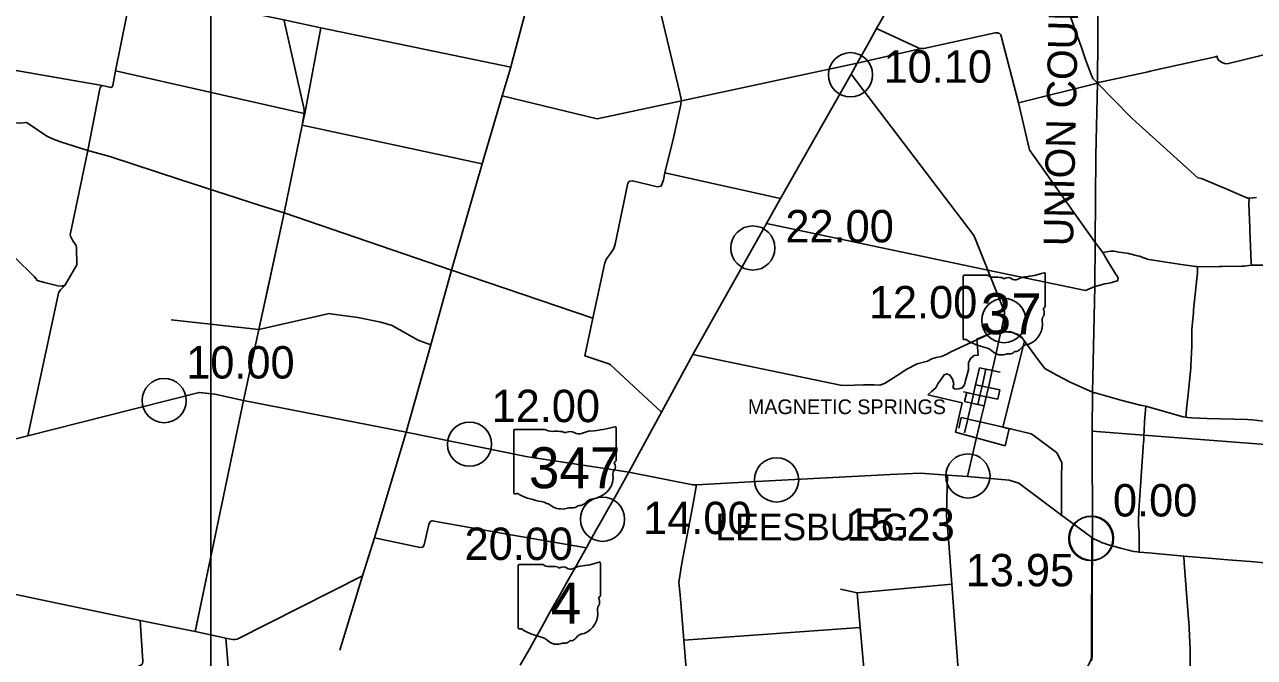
# Model space of a CAD drawing. Extents: x 1659811 to 1934326, y 644115 to 934867.
# Drawn here: x 1723269 to 1765018, y 848887 to 870379 of the extents above; entities that cross this region are included whole.
import ezdxf

# ---------------------------------------------------------------- set-up
doc = ezdxf.new("R2010")
doc.units = 0
for name, color, linetype in [('Default', 7, 'Continuous'), ('GM_X_Adjacent_County_Text', 7, 'Continuous'), ('GM_X_City_Street', 7, 'Continuous'), ('GM_X_Corporation', 7, 'Continuous'), ('GM_X_Corporation_Text', 7, 'Continuous'), ('GM_X_County', 7, 'Continuous'), ('GM_X_County_Road', 7, 'Continuous'), ('GM_X_State_Route', 7, 'Continuous'), ('GM_X_State_Shield', 7, 'Continuous'), ('GM_X_Township', 7, 'Continuous'), ('GM_X_Township_Road', 7, 'Continuous'), ('GM_X_Township_Text', 7, 'Continuous'), ('SC_Scratch1', 7, 'Continuous')]:
    doc.layers.add(name, color=color, linetype=linetype)

msp = doc.modelspace()

# ---------------------------------------------------------------- linework, layer by layer
at = {"layer": 'Default'}
for centre in [(1751307, 868675), (1747991, 862791), (1756514, 860326), (1728005, 857608), (1738372, 856127), (1748798, 854914), (1755293, 855049), (1742888, 853579), (1759467, 852923), (1759467, 852923), (1759488, 852933), (1759488, 852933)]:
    msp.add_circle(centre, 750, dxfattribs=at)
at = {"layer": 'GM_X_City_Street'}
for points in [[(1755481, 857839), (1755550, 858142), (1755681, 858724)], [(1755631, 857477), (1755701, 857785), (1755772, 858095), (1755901, 858677)], [(1755681, 858724), (1755901, 858677), (1756087, 858637), (1756087, 858637)], [(1756087, 858637), (1756121, 858630), (1756391, 858573)], [(1755550, 858142), (1755772, 858095), (1755986, 858050), (1755988, 858050)], [(1755988, 858050), (1756371, 857969)], [(1756308, 857654), (1756371, 857969)], [(1755145, 857904), (1755252, 857881), (1755255, 857881), (1755255, 857881)], [(1755176, 857573), (1755252, 857881)], [(1755176, 857573), (1755409, 857524), (1755631, 857477), (1755839, 857436)], [(1755255, 857881), (1755479, 857832), (1755701, 857785), (1755910, 857740), (1755920, 857737), (1755920, 857737)], [(1755290, 857003), (1755409, 857524), (1755479, 857832), (1755481, 857838), (1755481, 857839)], [(1755920, 857737), (1756308, 857654)], [(1754980, 856668), (1755062, 857034)], [(1755062, 857034), (1755267, 856988), (1755277, 856985)], [(1755178, 856511), (1755286, 856983), (1755290, 857003), (1755290, 857003)], [(1755277, 856985), (1755286, 856983), (1755709, 856889)], [(1758472, 853686), (1758472, 853721), (1758473, 854537)]]:
    msp.add_lwpolyline(points, dxfattribs=at)
at = {"layer": 'GM_X_Corporation'}
msp.add_lwpolyline([(1753930, 857806), (1754054, 857920), (1754203, 858044), (1754270, 858180), (1754398, 858347), (1754481, 858482), (1754575, 858522), (1754673, 858473), (1754774, 858341), (1754815, 858181), (1754786, 858051), (1754854, 857995), (1754984, 858004), (1755100, 858047), (1755178, 858143), (1755211, 858288), (1755254, 858450), (1755307, 858651), (1755312, 858891), (1755375, 859040), (1755499, 859137), (1755637, 859148), (1755591, 859693), (1756159, 859929), (1756392, 859933), (1756713, 859950), (1756862, 859899), (1756962, 859866), (1757095, 859782), (1757209, 859623), (1756479, 856706), (1756695, 856655), (1756558, 856075), (1754873, 856539), (1755099, 857531)], close=True, dxfattribs=at)
at = {"layer": 'GM_X_County'}
for points in [[(1760318, 901515), (1760281, 898058), (1760249, 895094), (1760215, 893547), (1760161, 891042), (1760084, 889480), (1760071, 889009), (1759886, 882027), (1759881, 881868), (1759795, 878524), (1759745, 876009), (1759690, 868390), (1759631, 865937), (1759615, 862978), (1759604, 861482), (1759518, 857896), (1759514, 856565), (1759526, 852942), (1759514, 851039), (1759505, 848913), (1759489, 848768)], [(1759489, 848768), (1759505, 848913), (1759514, 851039), (1759526, 852942), (1759514, 856565), (1759518, 857896), (1759604, 861482), (1759615, 862978), (1759631, 865937), (1759690, 868390), (1759745, 876009), (1759795, 878524), (1759881, 881868), (1759886, 882027), (1760071, 889009), (1760084, 889480), (1760161, 891042), (1765804, 890577)]]:
    msp.add_lwpolyline(points, dxfattribs=at)
at = {"layer": 'GM_X_County_Road'}
for points in [[(1745562, 867773), (1745564, 867790), (1745543, 867904), (1745496, 868110), (1744468, 872427), (1743584, 876450), (1742487, 881318), (1742851, 881405), (1742913, 881422), (1742970, 881456), (1742994, 881488), (1743000, 881524), (1742997, 881576), (1742924, 881913), (1742448, 884281)], [(1726360, 868808), (1726920, 871614), (1727283, 873606), (1727621, 875531), (1727621, 875533)], [(1739775, 868942), (1740470, 871543)], [(1732080, 863981), (1732694, 866964), (1732757, 867364), (1732761, 867447), (1732751, 867554), (1732077, 870509)], [(1753747, 869563), (1753714, 869562), (1753652, 869569), (1753560, 869610), (1752188, 870246)], [(1757453, 866028), (1757441, 866045), (1757399, 866105), (1757383, 866128), (1757369, 866168), (1757009, 867717), (1756406, 870029), (1756359, 870081), (1756301, 870104), (1756215, 870095), (1753792, 869566), (1753747, 869563)], [(1725836, 868240), (1725840, 868258), (1725868, 868288), (1725899, 868306), (1726156, 868250), (1726200, 868244), (1726230, 868258), (1726268, 868305), (1726360, 868808)], [(1726360, 868808), (1732757, 867364)], [(1736225, 856533), (1737056, 859508), (1737763, 862039), (1738807, 865651), (1739485, 867962), (1739772, 868932), (1739775, 868942)], [(1725413, 866108), (1725803, 868087), (1725836, 868240)], [(1742354, 859111), (1742350, 859112), (1742290, 859133), (1742564, 860409), (1742969, 862293), (1743024, 862421), (1743162, 862604), (1743273, 862774), (1743314, 862924), (1743753, 864991), (1743807, 865058), (1743910, 865076), (1744759, 864874), (1744879, 864896), (1744953, 865110), (1745004, 865341), (1745303, 866534), (1745551, 867664), (1745562, 867773)], [(1718614, 867358), (1719084, 867328), (1719638, 867290), (1720463, 867198), (1723116, 867031), (1723329, 867053), (1723395, 867020), (1724027, 866584), (1724191, 866510), (1724489, 866399), (1725413, 866108), (1726165, 865897), (1728541, 865116), (1731305, 864225), (1732080, 863981)], [(1732694, 866964), (1738807, 865651)], [(1723379, 856417), (1724405, 861201), (1724417, 861263), (1724492, 861372), (1724604, 861488), (1724642, 861527), (1724650, 861535), (1724718, 861651), (1725043, 862214), (1725032, 862785), (1725016, 862878), (1724907, 863037), (1724827, 863190), (1724817, 863244), (1725413, 866108)], [(1759615, 862978), (1757490, 865976), (1757453, 866028)], [(1745004, 865341), (1748927, 864476)], [(1731510, 861358), (1732080, 863981)], [(1732080, 863981), (1737763, 862039), (1742564, 860409)], [(1748451, 863627), (1755972, 862034)], [(1755972, 862034), (1759279, 861351), (1759604, 861482)], [(1731465, 861152), (1731510, 861358)], [(1729069, 849807), (1730696, 857617), (1731220, 860021), (1731465, 861152)], [(1731220, 860021), (1733559, 860554), (1733613, 860564), (1733659, 860561), (1734579, 860434), (1735360, 860271), (1735748, 860155), (1735807, 860129), (1736609, 859671), (1736682, 859638), (1737056, 859508)], [(1745956, 859169), (1750968, 858135), (1751148, 858116), (1751442, 858137), (1751745, 858147), (1752107, 858146), (1752299, 858129), (1752464, 858191), (1752979, 858514), (1753198, 858669), (1753566, 858852), (1753915, 858952), (1754072, 859025), (1754214, 859074), (1754391, 859102), (1754574, 859191), (1754716, 859260), (1755279, 859526), (1755622, 859687), (1755623, 859687)], [(1755623, 859687), (1755816, 859777), (1756149, 859932), (1756333, 859951), (1756417, 859954)], [(1756417, 859954), (1756417, 859954), (1756816, 859917), (1757021, 859823), (1757217, 859633)], [(1757217, 859633), (1757218, 859632), (1757230, 859621), (1757640, 859042), (1757905, 858703), (1758310, 858467), (1758764, 858234), (1759518, 857896)], [(1744891, 857213), (1743154, 858823), (1743098, 858854), (1742354, 859111)], [(1759518, 857896), (1759574, 857878), (1759613, 857869), (1760488, 857624), (1761137, 857456), (1761330, 857415)], [(1761330, 857415), (1761757, 857293), (1762604, 857057), (1762687, 857045), (1762755, 857030), (1762889, 857019), (1763416, 856999), (1764783, 856969), (1764940, 856958), (1765711, 856869), (1765986, 856836), (1766962, 856678), (1767342, 856615), (1768207, 856468), (1769260, 856311), (1769327, 856301), (1771485, 855899), (1771485, 855899)], [(1758474, 854750), (1758474, 854751), (1758474, 854969), (1758485, 855509), (1758402, 855654), (1758345, 855773), (1758299, 855847), (1757497, 856447), (1757443, 856482), (1756548, 856690), (1755709, 856889)], [(1734742, 851661), (1735143, 852952), (1736225, 856533)], [(1755343, 843985), (1755132, 846184), (1754745, 851376), (1754646, 852772), (1754563, 853691), (1754579, 854251), (1754598, 855079)], [(1745800, 847670), (1745644, 849476), (1745520, 851010), (1745481, 851428), (1745495, 851516), (1745578, 852091), (1745941, 853987), (1746082, 854753)], [(1758473, 854537), (1758473, 854538), (1758474, 854750)], [(1735143, 852952), (1736694, 852622), (1736784, 852636), (1736833, 852715), (1736994, 853404), (1737039, 853502), (1737107, 853528), (1739774, 853051), (1742340, 852611)], [(1758992, 844295), (1759075, 845851), (1759134, 846497), (1759206, 847806), (1759245, 848332), (1759260, 848380), (1759287, 848448), (1759331, 848532), (1759428, 848711), (1759477, 848832), (1759487, 848903), (1759483, 849133), (1759497, 852956)], [(1764156, 832620), (1763784, 836032), (1763776, 836097), (1763123, 841759), (1763037, 842583), (1762977, 843169), (1762897, 844278), (1762874, 844646), (1762856, 846750), (1762837, 849052), (1762835, 849154), (1762790, 850103), (1762786, 850187), (1762639, 852096), (1762618, 852326)], [(1730103, 849536), (1730200, 849522), (1730339, 849493), (1730414, 849490), (1730490, 849510), (1734742, 851661)], [(1751536, 851084), (1754745, 851376)], [(1752575, 839860), (1752247, 843701), (1752102, 844754), (1751637, 849906), (1751536, 851084)], [(1730103, 849536), (1729061, 849766), (1729069, 849807)], [(1745644, 849476), (1751637, 849906)], [(1731084, 834778), (1731084, 834778), (1731061, 835293), (1730956, 836981), (1730741, 840627), (1730718, 840920), (1730710, 841024), (1730491, 844303), (1730357, 846374), (1730103, 849536)]]:
    msp.add_lwpolyline(points, dxfattribs=at)
at = {"layer": 'GM_X_State_Route'}
for points in [[(1744687, 856838), (1744891, 857213), (1745956, 859169), (1748451, 863627), (1748927, 864476), (1751331, 868693), (1751538, 869063), (1751907, 869724), (1752188, 870246), (1752701, 871125), (1753146, 871920), (1753200, 872018), (1753259, 872102), (1753933, 873070)], [(1751331, 868693), (1755476, 863251), (1755519, 863167), (1755972, 862034), (1756533, 860626), (1756539, 860517), (1756417, 859954), (1756415, 859948)], [(1756415, 859948), (1756220, 859076)], [(1756175, 858870), (1756121, 858630), (1755986, 858050), (1755910, 857740), (1755839, 857436), (1755709, 856889), (1755705, 856873)], [(1756220, 859076), (1756175, 858870)], [(1718799, 855261), (1723379, 856417), (1726018, 857083), (1729192, 857884), (1729726, 857829), (1730696, 857617), (1736225, 856533), (1740353, 855697), (1743417, 855235)], [(1743234, 854207), (1743312, 854345), (1743556, 854776), (1743784, 855180), (1744687, 856838)], [(1755705, 856873), (1755586, 856361)], [(1755586, 856361), (1755275, 855029)], [(1743417, 855235), (1743784, 855180)], [(1743784, 855180), (1745953, 854746), (1746082, 854753), (1748114, 854859), (1752649, 855095), (1753677, 855147), (1754598, 855079), (1755275, 855029)], [(1755275, 855029), (1756697, 854910), (1757024, 854802), (1758472, 853721), (1759497, 852956), (1759526, 852942)], [(1740096, 848623), (1740266, 848921), (1740420, 849195), (1740615, 849539), (1740778, 849835), (1740919, 850087), (1741080, 850373), (1741257, 850695), (1741446, 851025), (1741653, 851398), (1741830, 851710), (1742002, 852014), (1742169, 852312), (1742331, 852597), (1742340, 852611), (1742494, 852889), (1742654, 853171), (1742866, 853546), (1743079, 853930), (1743234, 854207)], [(1759526, 852942), (1759591, 852908), (1759768, 852824), (1759855, 852784), (1759903, 852765), (1760002, 852730), (1760102, 852701), (1760277, 852652), (1760476, 852596), (1760744, 852525), (1760828, 852502), (1760935, 852482), (1761034, 852468), (1761108, 852461), (1761421, 852437), (1762618, 852326), (1763459, 852257), (1764120, 852204), (1764882, 852142), (1765375, 852101)]]:
    msp.add_lwpolyline(points, dxfattribs=at)
at = {"layer": 'GM_X_State_Shield'}
for p, q in [((1755126, 861827), (1755126, 859714)), ((1755969, 861864), (1755154, 861864)), ((1757911, 860811), (1757911, 861916)), ((1757910, 860811), (1757911, 860811)), ((1739875, 856596), (1739875, 854482)), ((1740928, 856632), (1739909, 856632)), ((1743355, 855579), (1743355, 856684)), ((1743355, 855579), (1743355, 855579)), ((1740030, 852002), (1740030, 849889)), ((1740873, 852039), (1740057, 852039)), ((1742814, 850985), (1742814, 852091)), ((1742814, 850986), (1742814, 850985))]:
    msp.add_line(p, q, dxfattribs=at)
for centre, radius, start, end in [((1755158, 861832), 32.3, 98.1301, 188.1301), ((1756163, 862109), 313, 231.6195, 271.1119), ((1756267, 860677), 1123, 80.4867, 94.9883), ((1756522, 861843), 90.3, 219.7921, 297.1024), ((1756655, 861599), 188, 54.4667, 119.1411), ((1756897, 861934), 226, 233.8562, 294.8282), ((1757296, 861218), 594, 97.3462, 120.7689), ((1756919, 864745), 2953, 275.8445, 288.9065), ((1757880, 861921), 31, 351.8621, 97.738), ((1758022, 860348), 210, 136.8065, 186.9296), ((1757904, 860729), 48, 107.944, 210.337), ((1757598, 860590), 288, 340.033, 23.6496), ((1757878, 860806), 33.2, 289.6038, 7.7341), ((1757084, 860207), 739, 292.3089, 8.9858), ((1755159, 859709), 32.5, 171.9584, 258.3066), ((1755164, 859926), 248, 267.339, 280.6039), ((1755214, 859592), 89.5, 29.7484, 93.2717), ((1756345, 861491), 2132, 240.4129, 257.1985), ((1755709, 858765), 667, 47.1842, 75.836), ((1756431, 859582), 423, 230.7004, 286.2918), ((1756675, 858851), 348, 85.6951, 111.2099), ((1756706, 859423), 226, 268.777, 315.5493), ((1756910, 859219), 63.5, 65.7517, 132.6484), ((1756883, 859509), 239, 282.8732, 323.2771), ((1757396, 859121), 404, 94.4031, 142.5768), ((1741823, 854920), 2953, 275.8445, 288.9065), ((1742783, 852095), 31, 351.8621, 97.738), ((1740062, 852007), 32.3, 98.1301, 188.1301), ((1741067, 852284), 313, 231.6195, 271.1119), ((1741171, 850852), 1123, 80.4867, 94.9883), ((1741426, 852018), 90.3, 219.7921, 297.1024), ((1741558, 851773), 188, 54.4667, 119.1411), ((1741800, 852108), 226, 233.8562, 294.8282), ((1742199, 851393), 594, 97.3462, 120.7689), ((1742807, 850904), 48, 107.944, 210.337), ((1742502, 850765), 288, 340.033, 23.6496), ((1742781, 850981), 33.2, 289.6038, 7.7341), ((1741988, 850382), 739, 292.3089, 8.9858), ((1742925, 850523), 210, 136.8065, 186.9296), ((1740062, 849884), 32.5, 171.9584, 258.3066), ((1740067, 850100), 248, 267.339, 280.6039), ((1740118, 849767), 89.5, 29.7484, 93.2717), ((1741249, 851666), 2132, 240.4129, 257.1985), ((1742299, 849296), 404, 94.4031, 142.5768), ((1740613, 848940), 667, 47.1842, 75.836), ((1741334, 849756), 423, 230.7004, 286.2918), ((1741579, 849026), 348, 85.6951, 111.2099), ((1741610, 849598), 226, 268.777, 315.5493), ((1741814, 849394), 63.5, 65.7517, 132.6484), ((1741787, 849684), 239, 282.8732, 323.2771)]:
    msp.add_arc(centre, radius, start, end, dxfattribs=at)
for centre, major_axis, start_param, end_param in [((1742115, 859513), (3691, 0), 4.814394, 5.042369), ((1743316, 856689), (38.7, 0), 6.141152, 7.989035), ((1739914, 856600), (40.3, 0), 1.712693, 3.28349), ((1741171, 856877), (391, 0), 4.042523, 4.731795), ((1741300, 855446), (1404, 0), 1.404758, 1.657858), ((1741619, 856611), (113, 0), 3.836095, 5.185415), ((1741785, 856367), (235, 0), 0.950623, 2.079405), ((1742088, 856702), (282, 0), 4.081561, 5.145723), ((1742586, 855987), (743, 0), 1.699011, 2.107814), ((1743346, 855498), (60, 0), 1.883978, 3.671073), ((1742965, 855358), (360, 0), 5.934695, 6.695948), ((1743314, 855575), (41.5, 0), 5.05454, 6.418171), ((1742322, 854976), (923, 0), 5.101752, 6.440018), ((1743494, 855116), (262, 0), 2.387724, 3.262537), ((1739915, 854478), (40.7, 0), 3.00124, 4.508301), ((1739921, 854694), (310, 0), 4.665946, 4.897461), ((1739984, 854361), (112, 0), 0.519207, 1.627899), ((1741398, 856259), (2665, 0), 4.195997, 4.488961), ((1742711, 853889), (506, 0), 1.647645, 2.488434), ((1740603, 853533), (834, 0), 0.823519, 1.323587), ((1741505, 854350), (529, 0), 4.026481, 4.996735), ((1741811, 853619), (435, 0), 1.495662, 1.94098), ((1741849, 854192), (282, 0), 4.691044, 5.507374), ((1742104, 853987), (79.4, 0), 1.147584, 2.315152), ((1742071, 854278), (298, 0), 4.937069, 5.64225)]:
    msp.add_ellipse(centre, major_axis=major_axis, ratio=0.8, start_param=start_param, end_param=end_param, dxfattribs=at)
at = {"layer": 'GM_X_Township'}
for points in [[(1759690, 868390), (1757009, 867717), (1756406, 870029), (1756359, 870081), (1756301, 870104), (1756215, 870095), (1753792, 869566), (1753714, 869562), (1751538, 869063), (1745564, 867790), (1742701, 867183), (1739485, 867962), (1739772, 868932), (1733328, 870264), (1732070, 870541), (1726920, 871614), (1727283, 873606), (1727621, 875531), (1723811, 876096), (1723650, 876687), (1722695, 880187)], [(1721338, 869100), (1725899, 868306), (1726156, 868250), (1726200, 868244), (1726230, 868258), (1726268, 868305), (1726360, 868808), (1726920, 871614)], [(1733328, 870264), (1732782, 867356), (1732694, 866964), (1732079, 863981), (1731220, 860021), (1730696, 857617), (1729061, 849766), (1730103, 849536), (1730357, 846374)], [(1778678, 855150), (1775377, 855361), (1769242, 855826), (1761265, 856432), (1759514, 856565)]]:
    msp.add_lwpolyline(points, dxfattribs=at)
at = {"layer": 'GM_X_Township_Road'}
for points in [[(1754006, 873178), (1755421, 873064), (1755475, 873061), (1755557, 873039), (1756499, 872780), (1756643, 872731), (1756808, 872659), (1757785, 872272), (1757873, 872213), (1757924, 872136), (1758581, 871131), (1758662, 870956), (1758729, 870789), (1758936, 870190), (1759137, 869634), (1759289, 869196), (1759451, 868743), (1759528, 868542), (1759690, 868390)], [(1759690, 868390), (1759727, 868410), (1761412, 868777), (1761477, 868792), (1763692, 869289), (1763746, 869301), (1763760, 869243), (1763792, 869185), (1763834, 869153), (1763918, 869091), (1763998, 869055), (1764099, 869051), (1765844, 869474)], [(1759690, 868390), (1760823, 867233), (1760868, 867188), (1763103, 865172), (1763217, 865148), (1764080, 864786), (1764607, 864567), (1764793, 864488), (1764809, 864483), (1764838, 864478), (1764837, 864452)], [(1764837, 864452), (1764833, 864303), (1764859, 863478), (1764860, 863401), (1764913, 862293), (1764917, 862205)], [(1764838, 864478), (1764876, 864478), (1765089, 864511)], [(1759604, 861482), (1759656, 861496), (1759943, 861570), (1760085, 861602), (1760176, 861624), (1760279, 861650), (1760337, 861664), (1760377, 861684), (1760387, 861726), (1760397, 861779), (1760334, 861863), (1760297, 861913), (1760017, 862374), (1759867, 862636), (1759615, 862978)], [(1759867, 862636), (1760013, 862666), (1760130, 862682), (1760151, 862684), (1760179, 862685), (1760207, 862685), (1760234, 862684), (1760262, 862681), (1760414, 862652), (1760683, 862611), (1760740, 862599), (1761049, 862530), (1761122, 862513), (1761270, 862456), (1761337, 862431), (1761387, 862415), (1761439, 862399), (1761804, 862342), (1761878, 862331), (1762609, 862220), (1762700, 862206), (1763014, 862165), (1763041, 862161)], [(1722950, 862454), (1723594, 861824), (1723659, 861742), (1723695, 861691), (1723940, 861615), (1724392, 861507), (1724532, 861493), (1724642, 861527)], [(1762687, 857045), (1762714, 857325), (1762752, 857634), (1762759, 857710), (1762857, 858709), (1762863, 858776), (1762892, 859462), (1762895, 859538), (1762893, 859960), (1762893, 860024), (1762945, 860602), (1762953, 860690), (1763076, 861845), (1763087, 861944), (1763086, 862049), (1763085, 862132)], [(1763041, 862161), (1763047, 862161), (1763081, 862156), (1763820, 862158), (1763909, 862158), (1764595, 862177), (1764674, 862179), (1764832, 862196), (1764917, 862205)], [(1764917, 862205), (1766017, 862209)], [(1728240, 860357), (1731220, 860021)], [(1761259, 856255), (1761265, 856432), (1761271, 856584), (1761290, 856895), (1761330, 857415)], [(1761108, 852461), (1761107, 852748), (1761105, 852938), (1761109, 853081), (1761106, 853127), (1761082, 853368), (1761079, 853503), (1761097, 853880), (1761164, 854868), (1761246, 856040), (1761257, 856202), (1761259, 856255)], [(1719606, 851533), (1720284, 851445), (1720700, 851387), (1720746, 851380), (1720805, 851382), (1720977, 851403), (1721049, 851409), (1721111, 851401), (1721400, 851347), (1724530, 850701), (1727197, 850146), (1729061, 849766)], [(1733976, 849128), (1734742, 851661)], [(1750964, 851203), (1751536, 851084)], [(1725683, 846525), (1725544, 847597), (1725561, 847705), (1725604, 847799), (1725703, 847865), (1727216, 848627), (1727270, 848673), (1727287, 848765), (1727197, 850146)]]:
    msp.add_lwpolyline(points, dxfattribs=at)
at = {"layer": 'SC_Scratch1'}
msp.add_lwpolyline([(1729596, 899996), (1925846, 899996), (1925846, 765496), (1729596, 765496)], close=True, dxfattribs=at)

# ---------------------------------------------------------------- texts
at = {"layer": 'Default'}
for s, p in [('10.10', (1752428, 868405)), ('22.00', (1749097, 862982)), ('12.00', (1751930, 860402)), ('10.00', (1728755, 858358)), ('12.00', (1739122, 856877)), ('0.00', (1760217, 853673)), ('14.00', (1744267, 853074)), ('15.23', (1751166, 852853)), ('20.00', (1738205, 852196)), ('13.95', (1755216, 851301))]:
    msp.add_text(s, height=1100, dxfattribs=at).set_placement(p)
at = {"layer": 'GM_X_Adjacent_County_Text'}
msp.add_text('UNION COUNTY', height=1000, rotation=88.7699, dxfattribs=at).set_placement((1758862, 862842))
at = {"layer": 'GM_X_Corporation_Text'}
msp.add_text('MAGNETIC SPRINGS', height=500, rotation=0, dxfattribs=at).set_placement((1747823, 857149))
at = {"layer": 'GM_X_State_Shield'}
for s, height, p in [('37', 1392.2, (1755727, 859863)), ('347', 1392.2, (1740389, 854632)), ('4', 1392, (1741126, 850038))]:
    msp.add_text(s, height=height, dxfattribs=at).set_placement(p)
at = {"layer": 'GM_X_Township_Text'}
msp.add_text('LEESBURG', height=900, rotation=0, dxfattribs=at).set_placement((1746723, 852867))

doc.saveas('drawing.dxf')
